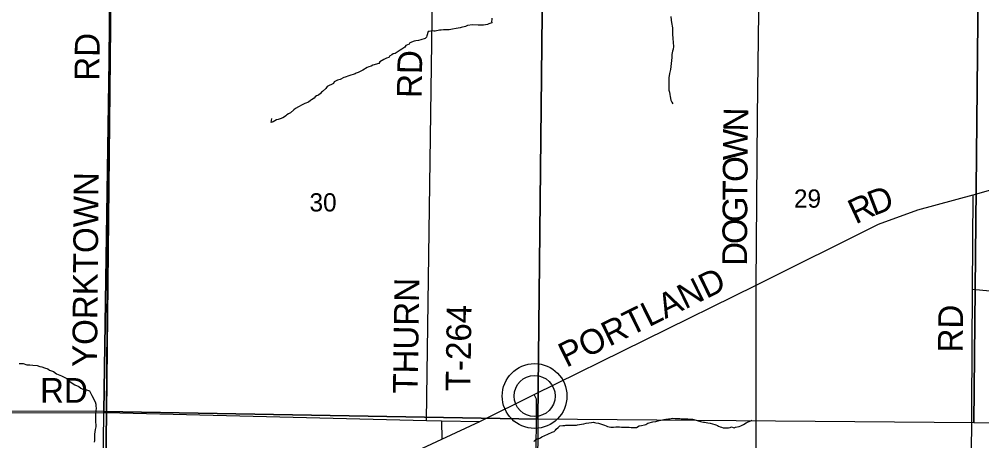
# Model space of a CAD drawing. Extents: x 1588073 to 2013523, y 1090242 to 1357120.
# Drawn here: x 1842074 to 1853753, y 1191391 to 1196502 of the extents above; entities that cross this region are included whole.
import ezdxf

# ---------------------------------------------------------------- set-up
doc = ezdxf.new("R2010")
doc.units = 0
for name, color, linetype in [('GM_X_County_Road', 7, 'Continuous'), ('GM_X_County_Road_Text', 7, 'Continuous'), ('GM_X_Minor_River', 7, 'Continuous'), ('GM_X_Section', 7, 'Continuous'), ('GM_X_Section_Text', 7, 'Continuous'), ('GM_X_Township', 7, 'Continuous'), ('GM_X_Township_Road', 7, 'Continuous'), ('GM_X_Township_Road_Text', 7, 'Continuous'), ('GM_X_Unincorporated', 7, 'Continuous'), ('GM_X_Unincorporated_Location', 7, 'Continuous')]:
    doc.layers.add(name, color=color, linetype=linetype)

msp = doc.modelspace()

# ---------------------------------------------------------------- linework, layer by layer
at = {"layer": 'GM_X_County_Road'}
for points in [[(1851017, 1193279), (1852499, 1194017), (1852977, 1194189), (1853649, 1194371), (1854490, 1194613), (1855401, 1194873), (1856329, 1195116), (1856708, 1195223), (1857103, 1195359), (1857841, 1195492), (1858992, 1195681), (1860502, 1195919), (1861847, 1196154)], [(1843105, 1189507), (1845717, 1190720), (1847202, 1191411), (1847662, 1191625), (1848323, 1191951), (1851017, 1193279)]]:
    msp.add_lwpolyline(points, dxfattribs=at)
at = {"layer": 'GM_X_Minor_River'}
for points in [[(1847808, 1196514), (1847808, 1196494), (1847806, 1196478), (1847807, 1196458), (1847773, 1196446), (1847754, 1196440), (1847706, 1196432), (1847644, 1196431), (1847574, 1196433), (1847514, 1196425), (1847488, 1196412), (1847438, 1196402), (1847424, 1196398), (1847374, 1196388), (1847330, 1196380), (1847290, 1196373), (1847262, 1196375), (1847222, 1196373), (1847194, 1196371), (1847174, 1196369), (1847156, 1196365), (1847138, 1196363), (1847120, 1196359), (1847106, 1196358), (1847085, 1196360), (1847049, 1196352), (1847035, 1196352), (1847020, 1196302), (1847016, 1196284), (1847000, 1196270), (1846948, 1196251), (1846920, 1196243), (1846884, 1196239), (1846864, 1196237), (1846814, 1196215), (1846806, 1196199), (1846766, 1196182), (1846752, 1196164), (1846716, 1196140), (1846694, 1196128), (1846636, 1196085), (1846612, 1196081), (1846594, 1196069), (1846566, 1196055), (1846558, 1196039), (1846532, 1196031), (1846498, 1196015), (1846448, 1195986), (1846438, 1195964), (1846364, 1195944), (1846346, 1195934), (1846314, 1195923), (1846296, 1195917), (1846244, 1195885), (1846210, 1195869), (1846186, 1195857), (1846164, 1195846), (1846150, 1195838), (1846072, 1195816), (1846030, 1195798), (1846014, 1195794), (1845968, 1195771), (1845934, 1195763)], [(1849981, 1196537), (1849985, 1196489), (1849989, 1196464), (1849999, 1196398), (1850000, 1196320), (1850004, 1196268), (1850013, 1196170), (1850007, 1196138), (1849999, 1196114), (1849993, 1196075), (1849991, 1196039), (1849978, 1195891), (1849964, 1195843), (1849954, 1195790), (1849955, 1195756), (1849957, 1195642), (1849963, 1195618), (1849969, 1195590), (1849974, 1195566), (1849982, 1195520), (1849992, 1195498), (1850004, 1195478)], [(1845934, 1195763), (1845896, 1195741), (1845888, 1195723), (1845812, 1195686), (1845794, 1195664), (1845754, 1195624), (1845740, 1195616), (1845728, 1195600), (1845704, 1195582), (1845682, 1195575), (1845666, 1195559), (1845651, 1195545), (1845621, 1195523), (1845607, 1195517), (1845585, 1195497), (1845541, 1195482), (1845507, 1195464), (1845461, 1195438), (1845425, 1195420), (1845405, 1195402), (1845367, 1195367), (1845339, 1195353), (1845321, 1195341), (1845307, 1195331), (1845291, 1195319), (1845271, 1195305), (1845241, 1195295), (1845215, 1195286), (1845195, 1195284), (1845175, 1195268), (1845155, 1195258), (1845129, 1195248), (1845139, 1195298)], [(1842073, 1192329), (1842123, 1192329), (1842167, 1192313), (1842204, 1192310), (1842240, 1192308), (1842290, 1192302), (1842322, 1192292), (1842350, 1192286), (1842380, 1192276), (1842420, 1192264), (1842442, 1192248), (1842491, 1192229), (1842527, 1192203), (1842585, 1192179), (1842645, 1192151), (1842692, 1192107), (1842748, 1192069), (1842798, 1192048), (1842820, 1192028), (1842844, 1192018), (1842868, 1192006), (1842891, 1192006), (1842925, 1191996), (1842939, 1191972), (1842955, 1191940), (1842971, 1191912), (1842979, 1191890), (1842995, 1191862), (1843002, 1191834), (1843004, 1191812), (1843006, 1191782), (1843004, 1191758), (1843000, 1191716), (1843001, 1191621), (1843003, 1191581), (1843003, 1191559), (1842997, 1191527)], [(1848316, 1191381), (1848330, 1191395), (1848356, 1191415), (1848384, 1191416), (1848400, 1191426), (1848416, 1191440), (1848487, 1191470), (1848539, 1191493), (1848563, 1191501), (1848579, 1191519), (1848589, 1191533), (1848614, 1191551), (1848634, 1191573), (1848670, 1191576), (1848692, 1191576), (1848706, 1191578), (1848730, 1191578), (1848774, 1191579), (1848798, 1191581), (1848834, 1191581), (1848848, 1191583), (1848898, 1191590), (1848924, 1191596), (1848954, 1191604), (1849019, 1191613), (1849041, 1191615), (1849055, 1191613), (1849069, 1191609), (1849101, 1191603), (1849152, 1191586), (1849176, 1191580), (1849194, 1191572), (1849210, 1191564), (1849254, 1191555), (1849286, 1191555), (1849312, 1191559), (1849356, 1191558), (1849380, 1191556), (1849399, 1191556), (1849453, 1191557), (1849475, 1191557)], [(1849475, 1191557), (1849499, 1191553), (1849523, 1191551), (1849541, 1191551), (1849563, 1191552), (1849597, 1191570), (1849625, 1191576), (1849661, 1191582), (1849675, 1191586), (1849703, 1191605), (1849763, 1191619), (1849798, 1191625), (1849840, 1191638), (1849858, 1191642), (1849894, 1191650), (1849920, 1191654), (1849952, 1191655), (1849966, 1191657), (1850000, 1191663), (1850034, 1191661), (1850090, 1191660), (1850104, 1191658), (1850152, 1191657), (1850188, 1191655), (1850242, 1191651), (1850288, 1191642), (1850312, 1191634), (1850328, 1191630), (1850342, 1191626), (1850358, 1191620), (1850376, 1191617), (1850390, 1191615), (1850428, 1191607), (1850456, 1191605), (1850512, 1191588), (1850528, 1191584), (1850546, 1191574), (1850560, 1191568), (1850580, 1191559), (1850594, 1191555), (1850614, 1191549), (1850634, 1191547), (1850650, 1191549), (1850680, 1191549), (1850698, 1191552), (1850716, 1191558), (1850736, 1191550), (1850750, 1191546), (1850764, 1191554), (1850808, 1191563), (1850830, 1191571), (1850862, 1191587), (1850893, 1191607), (1850919, 1191621), (1850951, 1191634), (1850965, 1191640)], [(1842997, 1191527), (1842989, 1191469), (1842986, 1191435), (1842986, 1191395), (1842984, 1191375)]]:
    msp.add_lwpolyline(points, dxfattribs=at)
at = {"layer": 'GM_X_Section'}
for points in [[(1843181, 1197072), (1843101, 1191744), (1837802, 1191759), (1837862, 1197092)], [(1848423, 1196953), (1848366, 1191654), (1843101, 1191744), (1843181, 1197072)], [(1848423, 1196953), (1853708, 1196887), (1853656, 1191607), (1848366, 1191654)], [(1853708, 1196887), (1859011, 1196832), (1858965, 1191565), (1853656, 1191607)], [(1843101, 1191744), (1848366, 1191654), (1848334, 1186381), (1843042, 1186461)]]:
    msp.add_lwpolyline(points, close=True, dxfattribs=at)
at = {"layer": 'GM_X_Township'}
for points in [[(1822454, 1217980), (1826179, 1218043), (1826396, 1218046), (1832767, 1218132), (1832904, 1218134), (1838096, 1218217), (1843456, 1218285), (1843390, 1212953), (1843338, 1209236), (1843273, 1204127), (1843209, 1199148), (1843132, 1191734), (1843105, 1189507), (1843068, 1186456), (1837772, 1186480), (1836614, 1186490), (1832499, 1186486), (1829633, 1186472), (1827562, 1186497), (1821835, 1186718)], [(1859011, 1186262), (1853690, 1186324), (1853645, 1186324), (1851014, 1186349), (1848393, 1186378), (1845738, 1186419), (1843068, 1186456), (1843105, 1189507), (1843132, 1191734), (1843209, 1199148), (1843273, 1204127), (1843338, 1209236), (1843390, 1212953), (1843456, 1218285), (1848744, 1218244), (1854040, 1218203)]]:
    msp.add_lwpolyline(points, dxfattribs=at)
at = {"layer": 'GM_X_Township_Road'}
for points in [[(1847017, 1191637), (1847166, 1202234)], [(1851017, 1193279), (1851033, 1195324), (1851046, 1196588), (1851059, 1196684), (1851072, 1196726), (1851131, 1196799), (1851426, 1197091), (1851449, 1197177), (1851458, 1197348), (1851493, 1199774), (1851493, 1199775)], [(1843132, 1191734), (1843172, 1197023), (1843172, 1197030)], [(1853615, 1188940), (1853642, 1193230), (1853649, 1194371)], [(1851010, 1186352), (1851017, 1193279)], [(1853642, 1193230), (1854274, 1193170), (1855189, 1193067), (1855339, 1193041), (1855461, 1192995), (1855827, 1192816), (1856170, 1192682), (1856332, 1192624), (1856588, 1192510), (1857126, 1192162), (1857280, 1192085), (1858426, 1191706), (1858946, 1191541)], [(1848394, 1186389), (1848343, 1190268), (1848352, 1191871), (1848351, 1191893), (1848323, 1191951)], [(1837786, 1191749), (1840336, 1191731), (1843132, 1191734)], [(1843060, 1186461), (1843105, 1189507), (1843132, 1191734)], [(1843132, 1191734), (1847017, 1191637), (1847198, 1191634), (1847662, 1191625)], [(1847198, 1191634), (1847202, 1191411)]]:
    msp.add_lwpolyline(points, dxfattribs=at)
at = {"layer": 'GM_X_Unincorporated'}
for radius in [393, 249]:
    msp.add_circle((1848327, 1191933), radius, dxfattribs=at)
at = {"layer": 'GM_X_Unincorporated_Location'}
msp.add_line((1848327, 1191933), (1848327, 1191933), dxfattribs=at)

# ---------------------------------------------------------------- texts
at = {"layer": 'GM_X_County_Road_Text'}
for s, rotation, p in [('D', 20.9193, (1852440, 1194114)), ('R', 25.1371, (1852222, 1194012)), ('PORTLAND', 26.1616, (1848712, 1192274))]:
    msp.add_text(s, height=300, rotation=rotation, dxfattribs=at).set_placement(p)
at = {"layer": 'GM_X_Section_Text'}
for s, p in [('30', (1845596, 1194171)), ('29', (1851474, 1194217))]:
    msp.add_text(s, height=221, rotation=0, dxfattribs=at).set_placement(p)
at = {"layer": 'GM_X_Township_Road_Text'}
for s, rotation, p in [('RD', 89.5045, (1843045, 1195755)), ('RD', 89.0109, (1846956, 1195545)), ('N', 88.8124, (1850915, 1195138)), ('W', 89.5712, (1850912, 1194791)), ('O', 89.5861, (1850910, 1194528)), ('YORKTOWN', 89.5287, (1843018, 1192284)), ('T', 89.58, (1850909, 1194303)), ('G', 89.5851, (1850907, 1194039)), ('O', 89.5811, (1850905, 1193775)), ('D', 89.5847, (1850903, 1193511)), ('THURN', 89.2019, (1846908, 1191959)), ('T-264', 89.1579, (1847547, 1191989)), ('RD', 89.5063, (1853521, 1192460)), ('RD', 0, (1842327, 1191851))]:
    msp.add_text(s, height=300, rotation=rotation, dxfattribs=at).set_placement(p)

doc.saveas('drawing.dxf')
